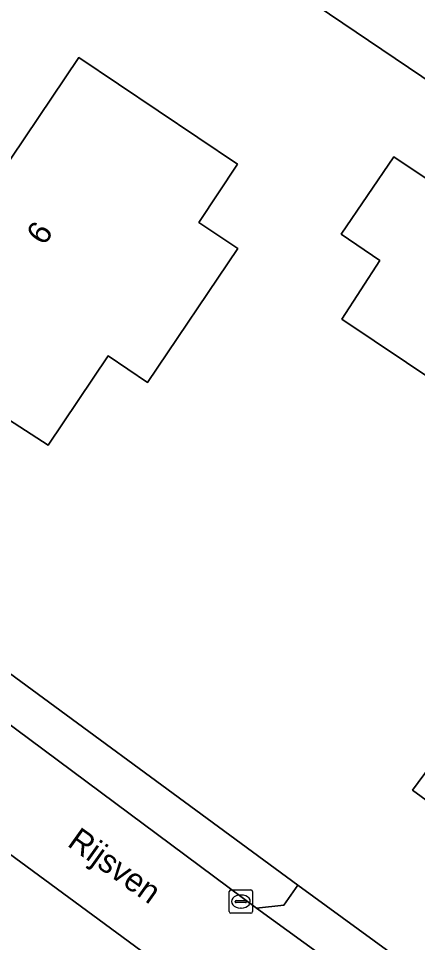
# Model space of a CAD drawing. Extents: x 163266 to 164362, y 381528 to 382286.
# Drawn here: x 163905.7 to 163922.72, y 381602.95 to 381642.39 of the extents above; entities that cross this region are included whole.
import ezdxf

# ---------------------------------------------------------------- set-up
doc = ezdxf.new("R2010")
doc.units = 0
for name, color, linetype in [('IMGEO_Erf', 7, 'Continuous'), ('IMGEO_Groenvoorziening', 7, 'Continuous'), ('IMGEO_Kolk', 7, 'Continuous'), ('IMGEO_Openbare_ruimte_label', 7, 'Continuous'), ('IMGEO_Pand', 7, 'Continuous'), ('IMGEO_Pand_nummerreeks', 7, 'Continuous'), ('IMGEO_Rijbaan_lokaal_open', 7, 'Continuous'), ('IMGEO_Voetpad_halfverhard', 7, 'Continuous'), ('IMGEO_Voetpad_open', 7, 'Continuous')]:
    doc.layers.add(name, color=color, linetype=linetype)

msp = doc.modelspace()

# ---------------------------------------------------------------- linework, layer by layer
at = {"layer": 'IMGEO_Erf'}
for points in [[(163933.369, 381643.462), (163931.198, 381644.946), (163926.278, 381637.642), (163918.405, 381642.961), (163926.17, 381654.47), (163934.049, 381649.163), (163933.848, 381648.864), (163936.02, 381647.39)], [(163906.961, 381624.176), (163905.282, 381625.277), (163904.717, 381624.44), (163901.259, 381626.772), (163901.824, 381627.61), (163900.184, 381628.712), (163908.28, 381640.725), (163915.041, 381636.177), (163913.395, 381633.692), (163915.058, 381632.574), (163911.202, 381626.862), (163909.528, 381627.992)], [(163925.708, 381629), (163925.294, 381629.281), (163923.636, 381626.787), (163919.491, 381629.564), (163921.121, 381632.064), (163919.468, 381633.19), (163921.716, 381636.489), (163927.951, 381632.312)], [(163945.437, 381617.154), (163949.736, 381614.054), (163941.68, 381602.884), (163938.351, 381605.313), (163934.814, 381600.47), (163922.507, 381609.449), (163927.439, 381616.128), (163934.864, 381610.702), (163935.511, 381611.591), (163936.139, 381612.454), (163941.116, 381608.957), (163943.874, 381612.787), (163942.649, 381613.669), (163945.253, 381617.286)]]:
    msp.add_lwpolyline(points, close=True, dxfattribs=at)
msp.add_lwpolyline([(163902.404, 381616.58), (163917.615, 381605.397), (163922.09, 381602.143), (163925.048, 381600.02), (163926.285, 381599.099), (163934.196, 381593.294), (163934.849, 381592.815), (163939.015, 381589.76), (163952.626, 381579.779), (164012.509, 381620.887), (164013.646, 381622.405), (164015.971, 381625.888)], dxfattribs=at)
at = {"layer": 'IMGEO_Groenvoorziening'}
msp.add_lwpolyline([(163942.932, 381579.031), (163896.574, 381613.166), (163895.626, 381611.826), (163894.739, 381612.536)], dxfattribs=at)
at = {"layer": 'IMGEO_Kolk'}
for p, q in [((163914.689, 381604.275), (163914.689, 381605.127)), ((163914.764, 381605.201), (163915.616, 381605.201)), ((163915.177, 381604.981), (163915.202, 381604.981)), ((163915.69, 381605.127), (163915.69, 381604.275)), ((163914.948, 381604.695), (163914.948, 381604.707)), ((163915.386, 381604.658), (163914.988, 381604.658)), ((163914.991, 381604.744), (163915.389, 381604.744)), ((163915.432, 381604.707), (163915.432, 381604.695)), ((163915.616, 381604.201), (163914.764, 381604.201)), ((163915.2, 381604.421), (163915.175, 381604.421))]:
    msp.add_line(p, q, dxfattribs=at)
for points in [[(163914.689, 381604.275), (163914.689, 381605.127)], [(163914.764, 381605.201), (163915.616, 381605.201)], [(163915.69, 381605.127), (163915.69, 381604.275)], [(163915.616, 381604.201), (163914.764, 381604.201)]]:
    msp.add_lwpolyline(points, dxfattribs=at)
for centre, radius, start, end in [((163914.766, 381605.125), 0.0765, 91.552, 178.448), ((163914.766, 381605.125), 0.0765, 91.552, 178.448), ((163915.614, 381605.125), 0.0765, 1.552, 88.448), ((163915.614, 381605.125), 0.0765, 1.552, 88.448), ((163914.988, 381604.704), 0.0403, 85.8775, 175.7526), ((163914.985, 381604.694), 0.0366, 178.938, 274.7102), ((163915.389, 381604.701), 0.043, 264.8664, 352.4533), ((163915.393, 381604.706), 0.0386, 1.7309, 96.639), ((163914.766, 381604.277), 0.0765, 181.552, 268.448), ((163914.766, 381604.277), 0.0765, 181.552, 268.448), ((163915.614, 381604.277), 0.0765, 271.552, 358.448), ((163915.614, 381604.277), 0.0765, 271.552, 358.448)]:
    msp.add_arc(centre, radius, start, end, dxfattribs=at)
for centre, major_axis, ratio, start_param, end_param in [((163915.176, 381604.701), (-0.387, 0.002), 0.722429, 4.712389, 7.853982), ((163915.201, 381604.701), (-0.39, 0.002), 0.717154, 1.570796, 4.712389)]:
    msp.add_ellipse(centre, major_axis=major_axis, ratio=ratio, start_param=start_param, end_param=end_param, dxfattribs=at)
at = {"layer": 'IMGEO_Pand'}
for points in [[(163931.198, 381644.946), (163933.369, 381643.462), (163936.02, 381647.39), (163933.848, 381648.864), (163934.049, 381649.163), (163926.17, 381654.47), (163918.405, 381642.961), (163926.278, 381637.642)], [(163906.961, 381624.176), (163909.528, 381627.992), (163911.202, 381626.862), (163915.058, 381632.574), (163913.395, 381633.692), (163915.041, 381636.177), (163908.28, 381640.725), (163900.184, 381628.712), (163901.824, 381627.61), (163901.259, 381626.772), (163904.717, 381624.44), (163905.282, 381625.277)], [(163923.636, 381626.787), (163925.294, 381629.281), (163925.708, 381629), (163927.951, 381632.312), (163921.716, 381636.489), (163919.468, 381633.19), (163921.121, 381632.064), (163919.491, 381629.564)], [(163935.511, 381611.591), (163934.864, 381610.702), (163927.439, 381616.128), (163922.507, 381609.449), (163934.814, 381600.47), (163938.351, 381605.313), (163941.68, 381602.884), (163949.736, 381614.054), (163945.437, 381617.154), (163945.253, 381617.286), (163942.649, 381613.669), (163943.874, 381612.787), (163941.116, 381608.957), (163936.139, 381612.454)]]:
    msp.add_lwpolyline(points, close=True, dxfattribs=at)
at = {"layer": 'IMGEO_Rijbaan_lokaal_open'}
for points in [[(163938.506, 381587.848), (163933.13, 381591.797), (163933, 381591.893), (163925.246, 381597.637), (163923.997, 381598.532), (163921.762, 381600.142), (163915.854, 381604.412), (163901.336, 381615.211)], [(163896.574, 381613.166), (163942.932, 381579.031)]]:
    msp.add_lwpolyline(points, dxfattribs=at)
at = {"layer": 'IMGEO_Voetpad_halfverhard'}
msp.add_lwpolyline([(163901.336, 381615.211), (163915.854, 381604.412), (163917.027, 381604.546), (163917.615, 381605.397), (163902.404, 381616.58)], dxfattribs=at)
at = {"layer": 'IMGEO_Voetpad_open'}
msp.add_lwpolyline([(163922.09, 381602.143), (163917.615, 381605.397), (163917.027, 381604.546), (163915.854, 381604.412), (163921.762, 381600.142), (163921.471, 381601.321)], close=True, dxfattribs=at)

# ---------------------------------------------------------------- texts
at = {"layer": 'IMGEO_Openbare_ruimte_label'}
msp.add_text('Rijsven', height=1, rotation=324.4823, dxfattribs=at).set_placement((163907.739, 381607.105))
at = {"layer": 'IMGEO_Pand_nummerreeks'}
msp.add_text('6', height=1, rotation=56.0259, dxfattribs=at).set_placement((163906.8, 381632.66))

doc.saveas('drawing.dxf')
